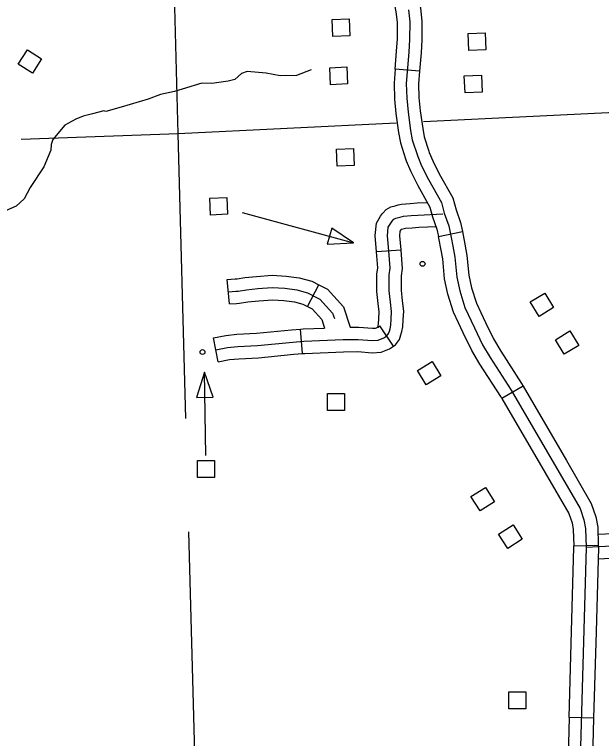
# Model space of a CAD drawing. Extents: x 1671357 to 13005564, y 567358 to 14261451.
# Drawn here: x 12758295.81 to 12758302.62, y 14259899.82 to 14259908.23 of the extents above; entities that cross this region are included whole.
import ezdxf

# ---------------------------------------------------------------- set-up
doc = ezdxf.new("R2010")
doc.units = 0
for name, color, linetype in [('31', 7, 'Continuous'), ('32', 7, 'Continuous'), ('35', 7, 'Continuous'), ('5', 7, 'Continuous'), ('56', 7, 'Continuous')]:
    doc.layers.add(name, color=color, linetype=linetype)

msp = doc.modelspace()

# ---------------------------------------------------------------- linework, layer by layer
at = {"layer": '31'}
for p, q in [((12758300.5134, 14259907.5681), (12758300.2302, 14259907.5913)), ((12758300.7333, 14259905.6476), (12758301.0112, 14259905.7066)), ((12758301.0112, 14259905.7066), (12758301.0112, 14259905.7066)), ((12758301.7132, 14259903.9128), (12758301.4676, 14259903.77)), ((12758302.3026, 14259902.057), (12758302.5866, 14259902.0667)), ((12758302.5326, 14259900.0585), (12758302.2486, 14259900.0663))]:
    msp.add_line(p, q, dxfattribs=at)
for points in [[(12758300.4284, 14259908.6144), (12758300.4544, 14259908.546), (12758300.5015, 14259908.4149), (12758300.524, 14259908.3006), (12758300.5409, 14259908.1503), (12758300.5401, 14259907.9327), (12758300.5309, 14259907.7803), (12758300.5134, 14259907.5681)], [(12758300.2302, 14259907.5913), (12758300.2474, 14259907.8006), (12758300.256, 14259907.9418), (12758300.2567, 14259908.1349), (12758300.243, 14259908.2572), (12758300.2268, 14259908.339), (12758300.1879, 14259908.4476), (12758300.1629, 14259908.5135)], [(12758300.3835, 14259908.2789), (12758300.3988, 14259908.1426), (12758300.3981, 14259907.9372), (12758300.3891, 14259907.7904), (12758300.3592, 14259907.426), (12758300.3647, 14259907.2532), (12758300.381, 14259907.0922), (12758300.409, 14259906.8786), (12758300.4288, 14259906.771), (12758300.492, 14259906.576), (12758300.5363, 14259906.4695), (12758300.6171, 14259906.3094), (12758300.7668, 14259906.0419), (12758300.8005, 14259905.9179), (12758300.8522, 14259905.7718), (12758300.8806, 14259905.638), (12758300.8982, 14259905.536), (12758300.9226, 14259905.4078), (12758300.9437, 14259905.1786), (12758300.9791, 14259905.0166), (12758301.0403, 14259904.8233), (12758301.1488, 14259904.5903), (12758301.2443, 14259904.3928), (12758301.3341, 14259904.2426), (12758301.5756, 14259903.8669), (12758302.3749, 14259902.492), (12758302.4203, 14259902.3608), (12758302.4378, 14259902.2608), (12758302.4454, 14259902.0386), (12758302.3737, 14259899.4514)], [(12758300.2302, 14259907.5913), (12758300.2169, 14259907.4296), (12758300.2228, 14259907.2437), (12758300.2399, 14259907.0758), (12758300.2686, 14259906.8565), (12758300.2907, 14259906.7361), (12758300.3511, 14259906.5499)], [(12758300.5134, 14259907.5681), (12758300.5014, 14259907.4224), (12758300.5065, 14259907.2626), (12758300.5221, 14259907.1087), (12758300.5494, 14259906.9006), (12758300.5668, 14259906.8059), (12758300.6214, 14259906.6375)], [(12758300.6214, 14259906.6375), (12758300.6254, 14259906.6252), (12758300.6655, 14259906.5288), (12758300.7425, 14259906.3761), (12758300.8993, 14259906.0961), (12758300.9362, 14259905.9603), (12758300.9892, 14259905.8104), (12758301.0112, 14259905.7066)], [(12758300.3511, 14259906.5499), (12758300.3587, 14259906.5267), (12758300.4072, 14259906.4101), (12758300.4916, 14259906.2427), (12758300.6342, 14259905.9878), (12758300.6648, 14259905.8755), (12758300.7151, 14259905.7331), (12758300.7333, 14259905.6476)], [(12758301.0112, 14259905.7066), (12758301.0201, 14259905.6648), (12758301.038, 14259905.5614), (12758301.0634, 14259905.4276), (12758301.0844, 14259905.2003), (12758301.1165, 14259905.0533), (12758301.173, 14259904.875), (12758301.2229, 14259904.7677)], [(12758300.9653, 14259904.6479), (12758300.9077, 14259904.7717), (12758300.8416, 14259904.9799), (12758300.8031, 14259905.1569), (12758300.7818, 14259905.3879), (12758300.7584, 14259905.5107), (12758300.7411, 14259905.6111), (12758300.7333, 14259905.6476)], [(12758301.2229, 14259904.7677), (12758301.2771, 14259904.6512), (12758301.3695, 14259904.4603), (12758301.4549, 14259904.3175), (12758301.6968, 14259903.941), (12758301.7132, 14259903.9128)], [(12758301.4676, 14259903.77), (12758301.4544, 14259903.7928), (12758301.2133, 14259904.1677), (12758301.1192, 14259904.3253), (12758301.0204, 14259904.5294), (12758300.9653, 14259904.6479)], [(12758301.7132, 14259903.9128), (12758302.2159, 14259903.0482)], [(12758301.4676, 14259903.77), (12758301.9703, 14259902.9054)], [(12758302.2159, 14259903.0482), (12758302.5047, 14259902.5515), (12758302.5583, 14259902.3965), (12758302.5795, 14259902.2755), (12758302.5866, 14259902.0667)], [(12758301.9703, 14259902.9054), (12758302.2452, 14259902.4325), (12758302.2823, 14259902.3251), (12758302.2962, 14259902.246), (12758302.3026, 14259902.057)], [(12758302.2763, 14259901.0661), (12758302.3033, 14259902.0382), (12758302.3026, 14259902.057)], [(12758302.5866, 14259902.0667), (12758302.5875, 14259902.0391), (12758302.5604, 14259901.0582)], [(12758302.2486, 14259900.0663), (12758302.2763, 14259901.0661)], [(12758302.5604, 14259901.0582), (12758302.5326, 14259900.0585)], [(12758302.2486, 14259900.0663), (12758302.232, 14259899.4667), (12758302.218, 14259899.3931), (12758302.1709, 14259899.2728), (12758302.1141, 14259899.1437)], [(12758302.5326, 14259900.0585), (12758302.5154, 14259899.4361), (12758302.4922, 14259899.3142), (12758302.4334, 14259899.1638), (12758302.3742, 14259899.0292)]]:
    msp.add_lwpolyline(points, dxfattribs=at)
at = {"layer": '32'}
for p, q in [((12758300.2987, 14259905.4899), (12758300.0153, 14259905.4694)), ((12758298.3076, 14259904.8657), (12758298.2833, 14259905.1487)), ((12758299.2137, 14259904.8358), (12758299.3435, 14259905.0885)), ((12758300.2097, 14259904.3748), (12758300.0529, 14259904.6117)), ((12758299.1551, 14259904.2906), (12758299.1329, 14259904.5738)), ((12758298.1778, 14259904.1934), (12758298.1219, 14259904.472))]:
    msp.add_line(p, q, dxfattribs=at)
for points in [[(12758300.0153, 14259905.4694), (12758300.0151, 14259905.4721), (12758299.9985, 14259905.6586), (12758300.0127, 14259905.8023), (12758300.061, 14259905.8842), (12758300.0847, 14259905.9161), (12758300.1259, 14259905.9604), (12758300.1804, 14259905.9928), (12758300.2309, 14259906.0066), (12758300.2642, 14259906.0156), (12758300.3035, 14259906.0255), (12758300.4039, 14259906.0333), (12758300.4858, 14259906.04), (12758300.6024, 14259906.0448)], [(12758298.1498, 14259904.3327), (12758298.2871, 14259904.3602), (12758298.406, 14259904.3719), (12758298.6328, 14259904.3835), (12758299.0423, 14259904.4242), (12758299.1726, 14259904.4344), (12758299.6265, 14259904.4519), (12758299.8025, 14259904.4542), (12758299.9659, 14259904.4408), (12758300.0339, 14259904.445), (12758300.0992, 14259904.472), (12758300.1325, 14259904.4941), (12758300.1524, 14259904.5214), (12758300.1628, 14259904.5502), (12758300.1712, 14259904.579), (12758300.1793, 14259904.6192), (12758300.1826, 14259904.6878), (12758300.1871, 14259904.7773), (12758300.1756, 14259904.8872), (12758300.1616, 14259905.0179), (12758300.1609, 14259905.2023), (12758300.1714, 14259905.2806), (12758300.1568, 14259905.4835), (12758300.1412, 14259905.6579), (12758300.151, 14259905.7571), (12758300.1796, 14259905.8056), (12758300.1941, 14259905.8251), (12758300.216, 14259905.8487), (12758300.2364, 14259905.8608), (12758300.2683, 14259905.8695), (12758300.3002, 14259905.8782), (12758300.3265, 14259905.8848), (12758300.4152, 14259905.8917), (12758300.4945, 14259905.8982), (12758300.7838, 14259905.9101)], [(12758300.2987, 14259905.4899), (12758300.2984, 14259905.4949), (12758300.2839, 14259905.6572), (12758300.2893, 14259905.7119), (12758300.2982, 14259905.727), (12758300.3013, 14259905.7313), (12758300.3057, 14259905.7325), (12758300.3362, 14259905.7408), (12758300.3494, 14259905.7441), (12758300.4265, 14259905.7501), (12758300.5033, 14259905.7564), (12758300.704, 14259905.7646)], [(12758300.0279, 14259904.5952), (12758300.0332, 14259904.6131), (12758300.0379, 14259904.6367), (12758300.0407, 14259904.6947), (12758300.0446, 14259904.7735), (12758300.0344, 14259904.8723), (12758300.0196, 14259905.01), (12758300.0188, 14259905.2115), (12758300.0287, 14259905.285), (12758300.0153, 14259905.4694)], [(12758300.2097, 14259904.3748), (12758300.2323, 14259904.3897), (12758300.2793, 14259904.4542), (12758300.2979, 14259904.5062), (12758300.3093, 14259904.545), (12758300.3207, 14259904.6018), (12758300.3245, 14259904.6809), (12758300.3295, 14259904.7811), (12758300.3169, 14259904.9021), (12758300.3037, 14259905.0258), (12758300.303, 14259905.1931), (12758300.3142, 14259905.2762), (12758300.2987, 14259905.4899)], [(12758298.2833, 14259905.1487), (12758298.3736, 14259905.1565), (12758298.3971, 14259905.1573), (12758298.4867, 14259905.1711), (12758298.6238, 14259905.1851), (12758298.8045, 14259905.1994), (12758298.9643, 14259905.1889), (12758299.1168, 14259905.1704), (12758299.2642, 14259905.1292), (12758299.3435, 14259905.0885)], [(12758298.2954, 14259905.0072), (12758298.3821, 14259905.0147), (12758298.4104, 14259905.0156), (12758298.5047, 14259905.0302), (12758298.6366, 14259905.0436), (12758298.8054, 14259905.057), (12758298.9511, 14259905.0474), (12758299.0889, 14259905.0307), (12758299.2121, 14259904.9963), (12758299.3564, 14259904.9222), (12758299.5046, 14259904.7603), (12758299.5251, 14259904.6966)], [(12758299.3435, 14259905.0885), (12758299.4439, 14259905.037), (12758299.6303, 14259904.8334), (12758299.7072, 14259904.595)], [(12758298.3076, 14259904.8657), (12758298.3906, 14259904.8728), (12758298.4237, 14259904.8739), (12758298.5227, 14259904.8892), (12758298.6494, 14259904.9021), (12758298.8064, 14259904.9146), (12758298.9379, 14259904.9059), (12758299.0611, 14259904.891), (12758299.16, 14259904.8633), (12758299.2137, 14259904.8358)], [(12758299.2137, 14259904.8358), (12758299.2688, 14259904.8075), (12758299.3789, 14259904.6872), (12758299.4116, 14259904.5858)], [(12758299.7072, 14259904.595), (12758299.8074, 14259904.5963), (12758299.9672, 14259904.5832), (12758300.0015, 14259904.5854), (12758300.0323, 14259904.5981), (12758300.0529, 14259904.6117)], [(12758298.1219, 14259904.472), (12758298.2661, 14259904.5009), (12758298.3954, 14259904.5136), (12758298.6222, 14259904.5252), (12758299.0298, 14259904.5658), (12758299.1329, 14259904.5738)], [(12758299.1329, 14259904.5738), (12758299.1644, 14259904.5763), (12758299.4116, 14259904.5858)], [(12758299.1551, 14259904.2906), (12758299.1809, 14259904.2926), (12758299.6302, 14259904.3099), (12758299.7976, 14259904.3121), (12758299.9645, 14259904.2984), (12758300.0663, 14259904.3047), (12758300.1662, 14259904.3459), (12758300.2097, 14259904.3748)], [(12758298.1778, 14259904.1934), (12758298.3081, 14259904.2195), (12758298.4166, 14259904.2302), (12758298.6435, 14259904.2418), (12758299.0549, 14259904.2827), (12758299.1551, 14259904.2906)], [(12758305.1356, 14259901.071), (12758305.1217, 14259901.078), (12758305.1069, 14259901.0875), (12758305.0952, 14259901.0967), (12758305.0777, 14259901.111), (12758305.0732, 14259901.1154), (12758305.0633, 14259901.125), (12758305.055, 14259901.1346), (12758305.0372, 14259901.1668), (12758305.0264, 14259901.1873), (12758305.0177, 14259901.2091), (12758305.0026, 14259901.2959), (12758305.0722, 14259901.9321), (12758305.048, 14259902.0546), (12758305.0032, 14259902.1288), (12758304.9262, 14259902.1559), (12758304.8198, 14259902.1628), (12758302.4454, 14259902.0386)], [(12758302.9364, 14259902.2066), (12758302.5825, 14259902.1881)], [(12758302.9513, 14259901.9228), (12758302.5838, 14259901.9036)]]:
    msp.add_lwpolyline(points, dxfattribs=at)
at = {"layer": '35'}
msp.add_lwpolyline([(12758299.2555, 14259907.5823), (12758299.0858, 14259907.518), (12758298.8947, 14259907.5137), (12758298.7343, 14259907.543), (12758298.5136, 14259907.564), (12758298.4464, 14259907.5402), (12758298.3697, 14259907.4723), (12758298.2928, 14259907.4538), (12758298.1045, 14259907.4267), (12758297.9889, 14259907.4275), (12758297.669, 14259907.3321), (12758297.5075, 14259907.2986), (12758297.3639, 14259907.2449), (12758297.0514, 14259907.1517), (12758296.8737, 14259907.0985), (12758296.8505, 14259907.1089), (12758296.7213, 14259907.073), (12758296.6107, 14259907.0454), (12758296.525, 14259907.0114), (12758296.3992, 14259906.9394), (12758296.2584, 14259906.7756), (12758296.2401, 14259906.7159), (12758296.2372, 14259906.6511), (12758296.1544, 14259906.4593), (12758295.996, 14259906.2187), (12758295.9279, 14259906.0846), (12758295.8347, 14259906.0026), (12758295.7121, 14259905.946)], dxfattribs=at)
at = {"layer": '5'}
for points in [[(12758297.803, 14259903.5371), (12758297.7138, 14259906.8407), (12758297.6431, 14259909.4913)], [(12758307.6251, 14259907.3257), (12758300.5602, 14259906.98)], [(12758300.2404, 14259906.9643), (12758297.7138, 14259906.8407), (12758295.8927, 14259906.774)], [(12758297.9815, 14259896.9322), (12758297.8386, 14259902.2193)]]:
    msp.add_lwpolyline(points, dxfattribs=at)
at = {"layer": '56'}
for points in [[(12758299.5077, 14259907.9712), (12758299.4993, 14259908.1682), (12758299.6969, 14259908.1766), (12758299.7053, 14259907.9797)], [(12758301.0838, 14259907.8089), (12758301.0754, 14259908.0059), (12758301.273, 14259908.0143), (12758301.2814, 14259907.8173)], [(12758296.0224, 14259907.5436), (12758295.8567, 14259907.6505), (12758295.9638, 14259907.8167), (12758296.1295, 14259907.7098)], [(12758299.4814, 14259907.4111), (12758299.473, 14259907.6081), (12758299.6706, 14259907.6166), (12758299.679, 14259907.4196)], [(12758301.041, 14259907.3159), (12758301.0326, 14259907.5129), (12758301.2302, 14259907.5213), (12758301.2386, 14259907.3244)], [(12758299.5566, 14259906.4646), (12758299.5482, 14259906.6616), (12758299.7458, 14259906.67), (12758299.7542, 14259906.4731)], [(12758298.0886, 14259905.898), (12758298.0802, 14259906.095), (12758298.2777, 14259906.1034), (12758298.2861, 14259905.9065)], [(12758299.4941, 14259905.746), (12758299.4435, 14259905.5595), (12758299.7485, 14259905.5769)], [(12758301.8988, 14259904.7206), (12758301.796, 14259904.8888), (12758301.9647, 14259904.992), (12758302.0675, 14259904.8238)], [(12758302.1919, 14259904.2814), (12758302.0891, 14259904.4496), (12758302.2578, 14259904.5528), (12758302.3606, 14259904.3846)], [(12758300.5918, 14259903.9267), (12758300.489, 14259904.0949), (12758300.6577, 14259904.1981), (12758300.7605, 14259904.0299)], [(12758297.9276, 14259903.7819), (12758298.1208, 14259903.7844), (12758298.0204, 14259904.0729)], [(12758299.4457, 14259903.63), (12758299.4457, 14259903.8272), (12758299.6435, 14259903.8272), (12758299.6435, 14259903.63)], [(12758297.9382, 14259902.8529), (12758297.9382, 14259903.05), (12758298.136, 14259903.05), (12758298.136, 14259902.8529)], [(12758301.2156, 14259902.4647), (12758301.1098, 14259902.631), (12758301.2767, 14259902.7371), (12758301.3825, 14259902.5707)], [(12758301.5366, 14259902.0285), (12758301.4308, 14259902.1949), (12758301.5977, 14259902.3009), (12758301.7035, 14259902.1346)], [(12758301.5479, 14259900.1673), (12758301.5479, 14259900.3645), (12758301.7456, 14259900.3645), (12758301.7456, 14259900.1673)]]:
    msp.add_lwpolyline(points, close=True, dxfattribs=at)
for points in [[(12758298.4567, 14259905.9272), (12758299.7485, 14259905.5769)], [(12758298.0331, 14259903.1065), (12758298.0204, 14259904.0729)]]:
    msp.add_lwpolyline(points, dxfattribs=at)
for centre in [(12758300.5483, 14259905.3316), (12758297.995, 14259904.3074)]:
    msp.add_circle(centre, 0.0284, dxfattribs=at)

doc.saveas('drawing.dxf')
